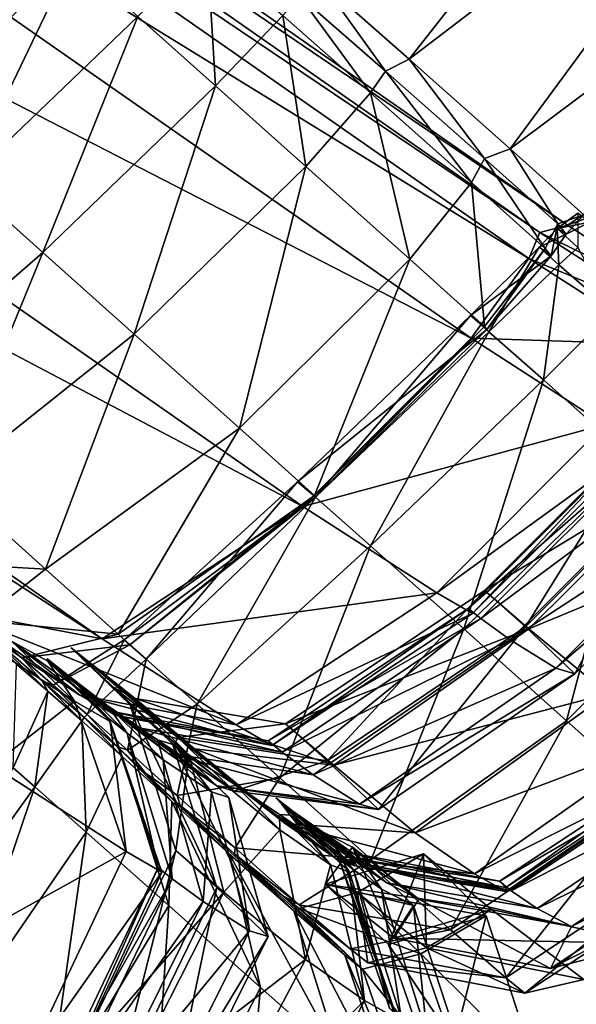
# Model space of a CAD drawing. Header units: millimetres. Extents: x 2387 to 13955, y -4964 to 364.
# Tile 935 of 1056: x 4555.31 to 4559.35, y 159.3 to 166.46. Entities that reach past the tile are written whole.
import ezdxf

# ---------------------------------------------------------------- set-up
doc = ezdxf.new("R2010")
doc.units = ezdxf.units.MM
doc.header["$MEASUREMENT"] = 0
doc.layers.add('Predefinito', color=7, linetype='Continuous', true_color=0x000000)

# ---------------------------------------------------------------- blocks, each defined once
blk = doc.blocks.new('Blocco 07')
at = {"layer": 'Predefinito'}
for points in [[(-300.1626, 170.9306, 304.6185), (-308.9433, 159.0743, 304.5374), (-308.9904, 159.0042, 320.2584)], [(-308.9904, 159.0042, 320.2584), (-300.1757, 170.8554, 320.3396), (-300.1626, 170.9306, 304.6185)], [(-308.9433, 159.0743, 304.5374), (-300.1626, 170.9306, 304.6185), (-300.0926, 170.8709, 301.1067)], [(-300.1757, 170.8554, 320.3396), (-308.9904, 159.0042, 320.2584), (-308.97, 158.8272, 359.3669)], [(-308.97, 158.8272, 359.3669), (-300.1193, 170.6884, 359.4481), (-300.1757, 170.8554, 320.3396)], [(-300.0926, 170.8709, 301.1067), (-308.8522, 159.0276, 301.0257), (-308.9433, 159.0743, 304.5374)], [(-308.8522, 159.0276, 301.0257), (-300.0926, 170.8709, 301.1067), (-299.899, 170.6588, 298.6248)], [(-300.1193, 170.6884, 359.4481), (-308.97, 158.8272, 359.3669), (-308.9195, 158.6139, 398.4755)], [(-308.9195, 158.6139, 398.4755), (-300.1025, 170.4899, 398.5567), (-300.1193, 170.6884, 359.4481)], [(-299.899, 170.6588, 298.6248), (-308.6141, 158.8564, 298.5442), (-308.8522, 159.0276, 301.0257)], [(-308.6141, 158.8564, 298.5442), (-299.899, 170.6588, 298.6248), (-299.5196, 170.2229, 296.8556)]]:
    blk.add_3dface(points, dxfattribs=at)
blk = doc.blocks.new('Blocco 08')
at = {"layer": 'Predefinito'}
for points in [[(-378.5599, -117.251, 440.5637), (-388.676, -110.1939, 485.8421), (-388.7572, -110.3821, 485.8592)], [(-378.3609, -117.1984, 440.565), (-388.4785, -110.1412, 485.8578), (-388.676, -110.1939, 485.8421)], [(-388.676, -110.1939, 485.8421), (-378.5599, -117.251, 440.5637), (-378.3609, -117.1984, 440.565)], [(-388.4785, -110.1412, 485.8578), (-378.3609, -117.1984, 440.565), (-375.5652, -115.3352, 440.5457)], [(-378.6395, -117.4399, 440.5676), (-388.7572, -110.3821, 485.8592), (-389.1786, -110.9598, 485.8851)], [(-388.7572, -110.3821, 485.8592), (-378.6395, -117.4399, 440.5676), (-378.5599, -117.251, 440.5637)], [(-379.0604, -118.0189, 440.5753), (-389.1786, -110.9598, 485.8851), (-390.3993, -112.1815, 485.8978)], [(-389.1786, -110.9598, 485.8851), (-379.0604, -118.0189, 440.5753), (-378.6395, -117.4399, 440.5676)], [(-380.2814, -119.2428, 440.5872), (-390.3993, -112.1815, 485.8978), (-391.8562, -113.1383, 485.8415)], [(-390.3993, -112.1815, 485.8978), (-380.2814, -119.2428, 440.5872), (-379.0604, -118.0189, 440.5753)], [(-392.9813, -112.9246, 485.6611), (-382.8664, -119.9876, 440.5569), (-381.7383, -120.2024, 440.5866)], [(-381.7383, -120.2024, 440.5866), (-391.8562, -113.1383, 485.8415), (-392.9813, -112.9246, 485.6611)], [(-391.8562, -113.1383, 485.8415), (-381.7383, -120.2024, 440.5866), (-380.2814, -119.2428, 440.5872)], [(-379.5099, -115.9925, 14.1021), (-380.1455, -115.4311, 13.7388), (-377.3919, -113.2949, 13.5953)], [(-377.3919, -113.2949, 13.5953), (-376.7393, -113.8793, 13.9777), (-379.5099, -115.9925, 14.1021)], [(-378.7769, -116.6433, 14.8995), (-379.5099, -115.9925, 14.1021), (-376.7393, -113.8793, 13.9777)], [(-376.7393, -113.8793, 13.9777), (-375.9863, -114.5556, 14.8187), (-378.7769, -116.6433, 14.8995)], [(-378.2403, -117.1242, 15.7452), (-378.7769, -116.6433, 14.8995), (-375.9863, -114.5556, 14.8187)], [(-382.3683, -114.8876, 13.6009), (-381.9555, -115.2581, 13.5893), (-383.2135, -116.4642, 13.5542)], [(-380.9167, -116.1865, 13.6207), (-381.4799, -115.6845, 13.5355), (-380.9775, -115.1885, 13.6603)], [(-380.9775, -115.1885, 13.6603), (-380.4276, -115.6763, 13.7407), (-380.9167, -116.1865, 13.6207)], [(-382.7394, -116.8878, 13.5002), (-383.2135, -116.4642, 13.5542), (-381.9555, -115.2581, 13.5893)], [(-381.9555, -115.2581, 13.5893), (-381.4799, -115.6845, 13.5355), (-382.7394, -116.8878, 13.5002)], [(-374.594, -115.8266, 435.5195), (-375.5652, -115.3352, 440.5457), (-378.3609, -117.1984, 440.565)], [(-379.6818, -116.0803, 14.1724), (-380.3033, -115.5345, 13.8217), (-380.1455, -115.4311, 13.7388)], [(-380.1455, -115.4311, 13.7388), (-379.5099, -115.9925, 14.1021), (-379.6818, -116.0803, 14.1724)], [(-379.7914, -116.2376, 14.1041), (-380.4276, -115.6763, 13.7407), (-380.3033, -115.5345, 13.8217)], [(-380.3033, -115.5345, 13.8217), (-379.6818, -116.0803, 14.1724), (-379.7914, -116.2376, 14.1041)], [(-382.1713, -117.3963, 13.5886), (-382.7394, -116.8878, 13.5002), (-381.4799, -115.6845, 13.5355)], [(-381.4799, -115.6845, 13.5355), (-380.9167, -116.1865, 13.6207), (-382.1713, -117.3963, 13.5886)], [(-380.2599, -116.7718, 14.0047), (-380.9167, -116.1865, 13.6207), (-380.4276, -115.6763, 13.7407)], [(-380.4276, -115.6763, 13.7407), (-379.7914, -116.2376, 14.1041), (-380.2599, -116.7718, 14.0047)], [(-378.3609, -117.1984, 440.565), (-377.3889, -117.825, 435.553), (-374.594, -115.8266, 435.5195)], [(-378.9626, -116.7142, 14.9395), (-379.6818, -116.0803, 14.1724), (-379.5099, -115.9925, 14.1021)], [(-379.5099, -115.9925, 14.1021), (-378.7769, -116.6433, 14.8995), (-378.9626, -116.7142, 14.9395)], [(-379.058, -116.8881, 14.9016), (-379.7914, -116.2376, 14.1041), (-379.6818, -116.0803, 14.1724)], [(-379.6818, -116.0803, 14.1724), (-378.9626, -116.7142, 14.9395), (-379.058, -116.8881, 14.9016)], [(-381.5069, -117.9901, 13.9799), (-382.1713, -117.3963, 13.5886), (-380.9167, -116.1865, 13.6207)], [(-380.9167, -116.1865, 13.6207), (-380.2599, -116.7718, 14.0047), (-381.5069, -117.9901, 13.9799)], [(-379.5043, -117.4467, 14.8469), (-380.2599, -116.7718, 14.0047), (-379.7914, -116.2376, 14.1041)], [(-379.7914, -116.2376, 14.1041), (-379.058, -116.8881, 14.9016), (-379.5043, -117.4467, 14.8469)], [(-378.4304, -117.1899, 15.7562), (-378.9626, -116.7142, 14.9395), (-378.7769, -116.6433, 14.8995)], [(-378.7769, -116.6433, 14.8995), (-378.2403, -117.1242, 15.7452), (-378.4304, -117.1899, 15.7562)], [(-380.7429, -118.6732, 14.8376), (-381.5069, -117.9901, 13.9799), (-380.2599, -116.7718, 14.0047)], [(-380.2599, -116.7718, 14.0047), (-379.5043, -117.4467, 14.8469), (-380.7429, -118.6732, 14.8376)], [(-378.5211, -117.3688, 15.7474), (-379.058, -116.8881, 14.9016), (-378.9626, -116.7142, 14.9395)], [(-378.9626, -116.7142, 14.9395), (-378.4304, -117.1899, 15.7562), (-378.5211, -117.3688, 15.7474)], [(-382.7394, -116.8878, 13.5002), (-382.1713, -117.3963, 13.5886), (-383.4612, -118.5219, 13.8967)], [(-378.9615, -117.935, 15.7374), (-379.5043, -117.4467, 14.8469), (-379.058, -116.8881, 14.9016)], [(-379.058, -116.8881, 14.9016), (-378.5211, -117.3688, 15.7474), (-378.9615, -117.935, 15.7374)], [(-378.2847, -117.3615, 16.3898), (-378.4358, -117.2234, 16.4632), (-378.2851, -117.1129, 16.4515)], [(-378.1973, -117.1772, 16.2572), (-378.2851, -117.1129, 16.4515), (-378.4358, -117.2234, 16.4632)], [(-378.3698, -117.2637, 16.2591), (-378.4304, -117.1899, 15.7562), (-378.2403, -117.1242, 15.7452)], [(-378.2403, -117.1242, 15.7452), (-378.1973, -117.1772, 16.2572), (-378.3698, -117.2637, 16.2591)], [(-377.3889, -117.825, 435.553), (-378.3609, -117.1984, 440.565), (-378.5599, -117.251, 440.5637)], [(-378.4784, -117.4218, 16.2599), (-378.5211, -117.3688, 15.7474), (-378.4304, -117.1899, 15.7562)], [(-378.4304, -117.1899, 15.7562), (-378.3698, -117.2637, 16.2591), (-378.4784, -117.4218, 16.2599)], [(-378.4358, -117.2234, 16.4632), (-378.3698, -117.2637, 16.2591), (-378.1973, -117.1772, 16.2572)], [(-377.5884, -117.8774, 435.5611), (-378.5599, -117.251, 440.5637), (-378.6395, -117.4399, 440.5676)], [(-378.4217, -117.4866, 16.3466), (-378.5662, -117.3575, 16.4542), (-378.4358, -117.2234, 16.4632)], [(-378.3698, -117.2637, 16.2591), (-378.4358, -117.2234, 16.4632), (-378.5662, -117.3575, 16.4542)], [(-378.5662, -117.3575, 16.4542), (-378.4784, -117.4218, 16.2599), (-378.3698, -117.2637, 16.2591)], [(-378.5599, -117.251, 440.5637), (-377.5884, -117.8774, 435.5611), (-377.3889, -117.825, 435.553)], [(-378.4358, -117.2234, 16.4632), (-378.2847, -117.3615, 16.3898), (-378.4217, -117.4866, 16.3466)], [(-382.8546, -119.0658, 14.2407), (-383.4612, -118.5219, 13.8967), (-382.1713, -117.3963, 13.5886)], [(-382.1713, -117.3963, 13.5886), (-381.5069, -117.9901, 13.9799), (-382.8546, -119.0658, 14.2407)], [(-378.9305, -117.9728, 16.2849), (-379.0649, -117.8558, 16.4419), (-378.5662, -117.3575, 16.4542)], [(-378.4784, -117.4218, 16.2599), (-378.5662, -117.3575, 16.4542), (-379.0649, -117.8558, 16.4419)], [(-379.0649, -117.8558, 16.4419), (-378.9446, -117.9573, 16.264), (-378.4784, -117.4218, 16.2599)], [(-378.9446, -117.9573, 16.264), (-378.9615, -117.935, 15.7374), (-378.5211, -117.3688, 15.7474)], [(-378.5211, -117.3688, 15.7474), (-378.4784, -117.4218, 16.2599), (-378.9446, -117.9573, 16.264)], [(-378.5662, -117.3575, 16.4542), (-378.4217, -117.4866, 16.3466), (-378.9305, -117.9728, 16.2849)], [(-378.0354, -117.8247, 16.4148), (-378.4217, -117.4866, 16.3466), (-378.2847, -117.3615, 16.3898)], [(-380.1974, -119.1626, 15.7419), (-380.7429, -118.6732, 14.8376), (-379.5043, -117.4467, 14.8469)], [(-379.5043, -117.4467, 14.8469), (-378.9615, -117.935, 15.7374), (-380.1974, -119.1626, 15.7419)], [(-377.6677, -118.0664, 435.5545), (-378.6395, -117.4399, 440.5676), (-379.0604, -118.0189, 440.5753)], [(-378.5347, -118.3219, 16.3126), (-378.9305, -117.9728, 16.2849), (-378.4217, -117.4866, 16.3466)], [(-378.6395, -117.4399, 440.5676), (-377.6677, -118.0664, 435.5545), (-377.5884, -117.8774, 435.5611)], [(-378.4217, -117.4866, 16.3466), (-378.0354, -117.8247, 16.4148), (-378.5347, -118.3219, 16.3126)], [(-377.868, -118.9158, 17.0421), (-378.5347, -118.3219, 16.3126), (-378.0354, -117.8247, 16.4148)], [(-380.1895, -119.1746, 16.2738), (-380.3195, -119.0622, 16.4471), (-379.0649, -117.8558, 16.4419)], [(-378.9446, -117.9573, 16.264), (-379.0649, -117.8558, 16.4419), (-380.3195, -119.0622, 16.4471)], [(-379.0649, -117.8558, 16.4419), (-378.9305, -117.9728, 16.2849), (-380.1895, -119.1746, 16.2738)], [(-382.1507, -119.6964, 14.9901), (-382.8546, -119.0658, 14.2407), (-381.5069, -117.9901, 13.9799)], [(-381.5069, -117.9901, 13.9799), (-380.7429, -118.6732, 14.8376), (-382.1507, -119.6964, 14.9901)], [(-380.3195, -119.0622, 16.4471), (-380.1895, -119.1746, 16.2738), (-378.9446, -117.9573, 16.264)], [(-380.1895, -119.1746, 16.2738), (-380.1974, -119.1626, 15.7419), (-378.9615, -117.935, 15.7374)], [(-378.9615, -117.935, 15.7374), (-378.9446, -117.9573, 16.264), (-380.1895, -119.1746, 16.2738)], [(-379.7901, -119.527, 16.2877), (-380.1895, -119.1746, 16.2738), (-378.9305, -117.9728, 16.2849)], [(-378.9305, -117.9728, 16.2849), (-378.5347, -118.3219, 16.3126), (-379.7901, -119.527, 16.2877)], [(-378.0879, -118.6462, 435.549), (-379.0604, -118.0189, 440.5753), (-380.2814, -119.2428, 440.5872)], [(-379.0604, -118.0189, 440.5753), (-378.0879, -118.6462, 435.549), (-377.6677, -118.0664, 435.5545)], [(-379.1136, -120.1304, 17.0196), (-379.7901, -119.527, 16.2877), (-378.5347, -118.3219, 16.3126)], [(-378.5347, -118.3219, 16.3126), (-377.868, -118.9158, 17.0421), (-379.1136, -120.1304, 17.0196)], [(-378.6658, -120.1158, 426.6893), (-378.9632, -119.8521, 426.5331), (-377.7402, -118.6302, 426.5185)], [(-377.4135, -118.912, 426.4505), (-377.7402, -118.6302, 426.5185), (-378.9632, -119.8521, 426.5331)], [(-377.7402, -118.6302, 426.5185), (-377.4423, -118.8943, 426.6879), (-378.6658, -120.1158, 426.6893)], [(-381.6222, -120.1699, 15.7897), (-382.1507, -119.6964, 14.9901), (-380.7429, -118.6732, 14.8376)], [(-380.7429, -118.6732, 14.8376), (-380.1974, -119.1626, 15.7419), (-381.6222, -120.1699, 15.7897)], [(-380.2814, -119.2428, 440.5872), (-379.3084, -119.8703, 435.5565), (-378.0879, -118.6462, 435.549)], [(-377.8274, -118.7953, 433.7276), (-378.0879, -118.6462, 435.549), (-379.3084, -119.8703, 435.5565)], [(-379.049, -120.0194, 433.7387), (-379.0809, -119.9834, 433.5418), (-377.8588, -118.7601, 433.5245)], [(-377.7671, -118.8344, 433.3492), (-377.8588, -118.7601, 433.5245), (-379.0809, -119.9834, 433.5418)], [(-377.8588, -118.7601, 433.5245), (-377.8274, -118.7953, 433.7276), (-379.049, -120.0194, 433.7387)], [(-379.3084, -119.8703, 435.5565), (-379.049, -120.0194, 433.7387), (-377.8274, -118.7953, 433.7276)], [(-379.0809, -119.9834, 433.5418), (-378.9891, -120.0564, 433.3746), (-377.7671, -118.8344, 433.3492)], [(-377.5532, -118.99, 432.4437), (-377.7671, -118.8344, 433.3492), (-378.9891, -120.0564, 433.3746)], [(-378.3667, -120.798, 18.7548), (-379.1136, -120.1304, 17.0196), (-377.868, -118.9158, 17.0421)], [(-378.9632, -119.8521, 426.5331), (-378.6395, -120.1306, 426.4807), (-377.4135, -118.912, 426.4505)], [(-378.3065, -120.4576, 427.6353), (-378.6658, -120.1158, 426.6893), (-377.4423, -118.8943, 426.6879)], [(-376.8396, -119.386, 425.6537), (-377.4135, -118.912, 426.4505), (-378.6395, -120.1306, 426.4807)], [(-377.868, -118.9158, 17.0421), (-377.132, -119.5717, 18.7651), (-378.3667, -120.798, 18.7548)], [(-377.4423, -118.8943, 426.6879), (-377.0815, -119.2381, 427.6402), (-378.3065, -120.4576, 427.6353)], [(-378.9891, -120.0564, 433.3746), (-378.7765, -120.2105, 432.4688), (-377.5532, -118.99, 432.4437)], [(-377.2215, -119.1972, 430.0496), (-377.5532, -118.99, 432.4437), (-378.7765, -120.2105, 432.4688)], [(-382.8546, -119.0658, 14.2407), (-382.1507, -119.6964, 14.9901), (-383.1059, -119.6411, 15.4184)], [(-381.4205, -120.3499, 16.4438), (-381.5806, -120.2115, 16.4981), (-380.3195, -119.0622, 16.4471)], [(-380.1895, -119.1746, 16.2738), (-380.3195, -119.0622, 16.4471), (-381.5806, -120.2115, 16.4981)], [(-380.3195, -119.0622, 16.4471), (-380.1895, -119.1746, 16.2738), (-381.4205, -120.3499, 16.4438)], [(-381.5396, -120.2463, 16.2858), (-381.6222, -120.1699, 15.7897), (-380.1974, -119.1626, 15.7419)], [(-381.5806, -120.2115, 16.4981), (-381.5396, -120.2463, 16.2858), (-380.1895, -119.1746, 16.2738)], [(-380.1974, -119.1626, 15.7419), (-380.1895, -119.1746, 16.2738), (-381.5396, -120.2463, 16.2858)], [(-381.0485, -120.6779, 16.556), (-381.4205, -120.3499, 16.4438), (-380.1895, -119.1746, 16.2738)], [(-380.1895, -119.1746, 16.2738), (-379.7901, -119.527, 16.2877), (-381.0485, -120.6779, 16.556)], [(-378.7765, -120.2105, 432.4688), (-378.4454, -120.4166, 430.0593), (-377.2215, -119.1972, 430.0496)], [(-377.0815, -119.2381, 427.6402), (-377.2215, -119.1972, 430.0496), (-378.4454, -120.4166, 430.0593)], [(-379.3084, -119.8703, 435.5565), (-380.2814, -119.2428, 440.5872), (-381.7383, -120.2024, 440.5866)], [(-378.4454, -120.4166, 430.0593), (-378.3065, -120.4576, 427.6353), (-377.0815, -119.2381, 427.6402)], [(-378.6395, -120.1306, 426.4807), (-378.0678, -120.6017, 425.6891), (-376.8396, -119.386, 425.6537)], [(-380.4499, -121.2127, 17.266), (-381.0485, -120.6779, 16.556), (-379.7901, -119.527, 16.2877)], [(-379.7901, -119.527, 16.2877), (-379.1136, -120.1304, 17.0196), (-380.4499, -121.2127, 17.266)], [(-381.9019, -120.6115, 435.6675), (-382.8664, -119.9876, 440.5569), (-383.3582, -119.5986, 440.5352)], [(-383.3582, -119.5986, 440.5352), (-382.3982, -120.2207, 435.7162), (-381.9019, -120.6115, 435.6675)], [(-377.7566, -121.3393, 21.7753), (-378.3667, -120.798, 18.7548), (-377.132, -119.5717, 18.7651)], [(-382.6279, -120.0708, 15.9036), (-383.1059, -119.6411, 15.4184), (-382.1507, -119.6964, 14.9901)], [(-382.1507, -119.6964, 14.9901), (-381.6222, -120.1699, 15.7897), (-382.6279, -120.0708, 15.9036)], [(-380.1062, -121.0892, 426.7692), (-380.4067, -120.8209, 426.506), (-378.9632, -119.8521, 426.5331)], [(-378.6395, -120.1306, 426.4807), (-378.9632, -119.8521, 426.5331), (-380.4067, -120.8209, 426.506)], [(-378.9632, -119.8521, 426.5331), (-378.6658, -120.1158, 426.6893), (-380.1062, -121.0892, 426.7692)], [(-381.7383, -120.2024, 440.5866), (-380.7665, -120.8285, 435.5915), (-379.3084, -119.8703, 435.5565)], [(-379.049, -120.0194, 433.7387), (-379.3084, -119.8703, 435.5565), (-380.7665, -120.8285, 435.5915)], [(-382.8664, -119.9876, 440.5569), (-381.9019, -120.6115, 435.6675), (-380.7665, -120.8285, 435.5915)], [(-380.7665, -120.8285, 435.5915), (-381.7383, -120.2024, 440.5866), (-382.8664, -119.9876, 440.5569)], [(-380.5073, -120.9773, 433.7493), (-380.534, -120.944, 433.4998), (-379.0809, -119.9834, 433.5418)], [(-378.9891, -120.0564, 433.3746), (-379.0809, -119.9834, 433.5418), (-380.534, -120.944, 433.4998)], [(-379.0809, -119.9834, 433.5418), (-379.049, -120.0194, 433.7387), (-380.5073, -120.9773, 433.7493)], [(-381.9402, -120.6565, 435.6684), (-382.9047, -120.0326, 440.5578), (-382.5383, -121.123, 440.5931)], [(-382.9047, -120.0326, 440.5578), (-381.9402, -120.6565, 435.6684), (-382.3982, -120.2207, 435.7162)], [(-380.7665, -120.8285, 435.5915), (-380.5073, -120.9773, 433.7493), (-379.049, -120.0194, 433.7387)], [(-380.534, -120.944, 433.4998), (-380.4314, -121.0262, 433.2798), (-378.9891, -120.0564, 433.3746)], [(-378.7765, -120.2105, 432.4688), (-378.9891, -120.0564, 433.3746), (-380.4314, -121.0262, 433.2798)], [(-382.3231, -120.3404, 16.2928), (-382.6279, -120.0708, 15.9036), (-381.6222, -120.1699, 15.7897)], [(-382.6279, -120.0708, 15.9036), (-382.3231, -120.3404, 16.2928), (-382.5831, -120.1548, 16.2955)], [(-379.7847, -121.8072, 18.9239), (-380.4499, -121.2127, 17.266), (-379.1136, -120.1304, 17.0196)], [(-380.4067, -120.8209, 426.506), (-380.0575, -121.1219, 426.3525), (-378.6395, -120.1306, 426.4807)], [(-379.7336, -121.4435, 427.7557), (-380.1062, -121.0892, 426.7692), (-378.6658, -120.1158, 426.6893)], [(-378.0678, -120.6017, 425.6891), (-378.6395, -120.1306, 426.4807), (-380.0575, -121.1219, 426.3525)], [(-379.1136, -120.1304, 17.0196), (-378.3667, -120.798, 18.7548), (-379.7847, -121.8072, 18.9239)], [(-378.6658, -120.1158, 426.6893), (-378.3065, -120.4576, 427.6353), (-379.7336, -121.4435, 427.7557)], [(-382.1346, -120.5835, 16.6215), (-382.3627, -120.3864, 16.2938), (-382.5831, -120.1548, 16.2955)], [(-382.5831, -120.1548, 16.2955), (-382.1763, -120.5082, 16.702), (-382.1346, -120.5835, 16.6215)], [(-382.1763, -120.5082, 16.702), (-382.5831, -120.1548, 16.2955), (-382.3231, -120.3404, 16.2928)], [(-381.6222, -120.1699, 15.7897), (-381.5396, -120.2463, 16.2858), (-382.3231, -120.3404, 16.2928)], [(-381.8474, -120.7529, 16.9238), (-382.095, -120.5387, 16.6215), (-381.5806, -120.2115, 16.4981)], [(-381.5396, -120.2463, 16.2858), (-381.5806, -120.2115, 16.4981), (-382.095, -120.5387, 16.6215)], [(-381.5806, -120.2115, 16.4981), (-381.4205, -120.3499, 16.4438), (-381.8474, -120.7529, 16.9238)], [(-380.4314, -121.0262, 433.2798), (-380.2073, -121.1902, 432.3769), (-378.7765, -120.2105, 432.4688)], [(-378.4454, -120.4166, 430.0593), (-378.7765, -120.2105, 432.4688), (-380.2073, -121.1902, 432.3769)], [(-382.1348, -120.3661, 433.7524), (-382.3982, -120.2207, 435.7162), (-381.9402, -120.6565, 435.6684)], [(-381.6407, -120.759, 433.7527), (-381.9019, -120.6115, 435.6675), (-382.3982, -120.2207, 435.7162)], [(-382.3982, -120.2207, 435.7162), (-382.1348, -120.3661, 433.7524), (-381.6407, -120.759, 433.7527)], [(-382.095, -120.5387, 16.6215), (-382.3231, -120.3404, 16.2928), (-381.5396, -120.2463, 16.2858)], [(-381.228, -120.9637, 426.98), (-381.5371, -120.6824, 426.3976), (-381.965, -120.2682, 426.322)], [(-381.965, -120.2682, 426.322), (-381.6512, -120.5595, 427.1187), (-381.228, -120.9637, 426.98)], [(-381.4819, -120.6765, 425.6594), (-381.965, -120.2682, 426.322), (-381.5371, -120.6824, 426.3976)], [(-381.6512, -120.5595, 427.1187), (-381.965, -120.2682, 426.322), (-381.4988, -120.6372, 426.3968)], [(-381.0686, -121.0027, 425.938), (-381.4988, -120.6372, 426.3968), (-381.965, -120.2682, 426.322)], [(-381.965, -120.2682, 426.322), (-381.4819, -120.6765, 425.6594), (-381.0686, -121.0027, 425.938)], [(-382.3231, -120.3404, 16.2928), (-382.095, -120.5387, 16.6215), (-382.1763, -120.5082, 16.702)], [(-381.6804, -120.8038, 433.7527), (-381.693, -120.7787, 433.3419), (-382.1398, -120.3476, 433.2346)], [(-382.1398, -120.3476, 433.2346), (-382.1348, -120.3661, 433.7524), (-381.6804, -120.8038, 433.7527)], [(-381.98, -120.4741, 432.7545), (-382.1398, -120.3476, 433.2346), (-381.693, -120.7787, 433.3419)], [(-382.1348, -120.3661, 433.7524), (-382.1398, -120.3476, 433.2346), (-381.6533, -120.7338, 433.3419)], [(-381.5175, -120.8434, 432.9665), (-381.6533, -120.7338, 433.3419), (-382.1398, -120.3476, 433.2346)], [(-382.1398, -120.3476, 433.2346), (-381.98, -120.4741, 432.7545), (-381.5175, -120.8434, 432.9665)], [(-381.5549, -121.0114, 17.3315), (-381.8474, -120.7529, 16.9238), (-381.4205, -120.3499, 16.4438)], [(-381.4205, -120.3499, 16.4438), (-381.0485, -120.6779, 16.556), (-381.5549, -121.0114, 17.3315)], [(-382.3627, -120.3864, 16.2938), (-382.1346, -120.5835, 16.6215), (-382.387, -121.1391, 16.5044)], [(-381.9402, -120.6565, 435.6684), (-381.6804, -120.8038, 433.7527), (-382.1348, -120.3661, 433.7524)], [(-381.6533, -120.7338, 433.3419), (-381.6407, -120.759, 433.7527), (-382.1348, -120.3661, 433.7524)], [(-380.2073, -121.1902, 432.3769), (-379.871, -121.403, 430.0804), (-378.4454, -120.4166, 430.0593)], [(-378.3065, -120.4576, 427.6353), (-378.4454, -120.4166, 430.0593), (-379.871, -121.403, 430.0804)], [(-381.6983, -120.6893, 431.8707), (-381.98, -120.4741, 432.7545), (-381.5571, -120.8882, 432.9665)], [(-381.693, -120.7787, 433.3419), (-381.5571, -120.8882, 432.9665), (-381.98, -120.4741, 432.7545)], [(-381.2575, -121.0371, 432.0744), (-381.5175, -120.8434, 432.9665), (-381.98, -120.4741, 432.7545)], [(-381.98, -120.4741, 432.7545), (-381.6983, -120.6893, 431.8707), (-381.2575, -121.0371, 432.0744)], [(-379.871, -121.403, 430.0804), (-379.7336, -121.4435, 427.7557), (-378.3065, -120.4576, 427.6353)], [(-381.887, -120.7989, 16.9249), (-382.1346, -120.5835, 16.6215), (-382.1763, -120.5082, 16.702)], [(-382.1763, -120.5082, 16.702), (-381.8696, -120.774, 17.2426), (-381.887, -120.7989, 16.9249)], [(-381.8696, -120.774, 17.2426), (-382.1763, -120.5082, 16.702), (-382.095, -120.5387, 16.6215)], [(-382.095, -120.5387, 16.6215), (-381.8474, -120.7529, 16.9238), (-381.8696, -120.774, 17.2426)], [(-380.8184, -121.3546, 428.0872), (-381.228, -120.9637, 426.98), (-381.6512, -120.5595, 427.1187)], [(-381.6512, -120.5595, 427.1187), (-381.2155, -120.9734, 428.305), (-380.8184, -121.3546, 428.0872)], [(-381.2155, -120.9734, 428.305), (-381.6512, -120.5595, 427.1187), (-381.1896, -120.9188, 426.9803)], [(-381.4988, -120.6372, 426.3968), (-381.1896, -120.9188, 426.9803), (-381.6512, -120.5595, 427.1187)], [(-382.2275, -121.2774, 16.4503), (-382.387, -121.1391, 16.5044), (-382.1346, -120.5835, 16.6215)], [(-382.1346, -120.5835, 16.6215), (-381.887, -120.7989, 16.9249), (-382.2275, -121.2774, 16.4503)], [(-381.9019, -120.6115, 435.6675), (-381.6407, -120.759, 433.7527), (-380.5073, -120.9773, 433.7493)], [(-380.5073, -120.9773, 433.7493), (-380.7665, -120.8285, 435.5915), (-381.9019, -120.6115, 435.6675)], [(-381.1896, -120.9188, 426.9803), (-381.4988, -120.6372, 426.3968), (-380.4067, -120.8209, 426.506)], [(-381.4988, -120.6372, 426.3968), (-381.0686, -121.0027, 425.938), (-380.0575, -121.1219, 426.3525)], [(-380.0575, -121.1219, 426.3525), (-380.4067, -120.8209, 426.506), (-381.4988, -120.6372, 426.3968)], [(-380.0575, -121.1219, 426.3525), (-379.465, -121.6114, 425.5275), (-378.0678, -120.6017, 425.6891)], [(-377.6205, -120.9158, 423.3179), (-378.0678, -120.6017, 425.6891), (-379.465, -121.6114, 425.5275)], [(-382.5383, -121.123, 440.5931), (-381.5662, -121.7491, 435.5982), (-381.9402, -120.6565, 435.6684)], [(-381.6804, -120.8038, 433.7527), (-381.9402, -120.6565, 435.6684), (-381.5662, -121.7491, 435.5982)], [(-381.3378, -120.9365, 430.138), (-381.6983, -120.6893, 431.8707), (-381.2971, -121.0821, 432.0755)], [(-381.5571, -120.8882, 432.9665), (-381.2971, -121.0821, 432.0755), (-381.6983, -120.6893, 431.8707)], [(-380.9058, -121.2705, 430.1168), (-381.2575, -121.0371, 432.0744), (-381.6983, -120.6893, 431.8707)], [(-381.6983, -120.6893, 431.8707), (-381.3378, -120.9365, 430.138), (-380.9058, -121.2705, 430.1168)], [(-381.1936, -121.3407, 17.9756), (-381.5549, -121.0114, 17.3315), (-381.0485, -120.6779, 16.556)], [(-381.5371, -120.6824, 426.3976), (-381.107, -121.0476, 425.9378), (-381.4819, -120.6765, 425.6594)], [(-381.5371, -120.6824, 426.3976), (-381.228, -120.9637, 426.98), (-380.9058, -122.0099, 426.7761)], [(-380.9058, -122.0099, 426.7761), (-381.2049, -121.7417, 426.5125), (-381.5371, -120.6824, 426.3976)], [(-381.107, -121.0476, 425.9378), (-381.5371, -120.6824, 426.3976), (-381.2049, -121.7417, 426.5125)], [(-380.7825, -121.2558, 424.6631), (-381.4819, -120.6765, 425.6594), (-381.107, -121.0476, 425.9378)], [(-380.4106, -121.5453, 425.0099), (-381.0686, -121.0027, 425.938), (-381.4819, -120.6765, 425.6594)], [(-381.4819, -120.6765, 425.6594), (-380.7825, -121.2558, 424.6631), (-380.4106, -121.5453, 425.0099)], [(-381.0485, -120.6779, 16.556), (-380.4499, -121.2127, 17.266), (-381.1936, -121.3407, 17.9756)], [(-381.5946, -121.0573, 17.3326), (-381.887, -120.7989, 16.9249), (-381.8696, -120.774, 17.2426)], [(-381.6312, -120.9849, 17.8469), (-381.8696, -120.774, 17.2426), (-381.8474, -120.7529, 16.9238)], [(-381.8696, -120.774, 17.2426), (-381.6312, -120.9849, 17.8469), (-381.5946, -121.0573, 17.3326)], [(-381.8474, -120.7529, 16.9238), (-381.5549, -121.0114, 17.3315), (-381.6312, -120.9849, 17.8469)], [(-381.693, -120.7787, 433.3419), (-381.6804, -120.8038, 433.7527), (-381.3056, -121.8982, 433.7569)], [(-381.3056, -121.8982, 433.7569), (-381.3337, -121.8647, 433.5067), (-381.693, -120.7787, 433.3419)], [(-381.5571, -120.8882, 432.9665), (-381.693, -120.7787, 433.3419), (-381.3337, -121.8647, 433.5067)], [(-381.6407, -120.759, 433.7527), (-381.6533, -120.7338, 433.3419), (-380.534, -120.944, 433.4998)], [(-381.6533, -120.7338, 433.3419), (-381.5175, -120.8434, 432.9665), (-380.4314, -121.0262, 433.2798)], [(-380.4314, -121.0262, 433.2798), (-380.534, -120.944, 433.4998), (-381.6533, -120.7338, 433.3419)], [(-380.534, -120.944, 433.4998), (-380.5073, -120.9773, 433.7493), (-381.6407, -120.759, 433.7527)], [(-381.8548, -121.6064, 16.5634), (-382.2275, -121.2774, 16.4503), (-381.887, -120.7989, 16.9249)], [(-381.887, -120.7989, 16.9249), (-381.5946, -121.0573, 17.3326), (-381.8548, -121.6064, 16.5634)], [(-381.5662, -121.7491, 435.5982), (-381.3056, -121.8982, 433.7569), (-381.6804, -120.8038, 433.7527)], [(-381.5175, -120.8434, 432.9665), (-381.2575, -121.0371, 432.0744), (-380.2073, -121.1902, 432.3769)], [(-380.2073, -121.1902, 432.3769), (-380.4314, -121.0262, 433.2798), (-381.5175, -120.8434, 432.9665)], [(-380.4067, -120.8209, 426.506), (-380.1062, -121.0892, 426.7692), (-381.1896, -120.9188, 426.9803)], [(-379.2097, -122.3165, 21.8804), (-379.7847, -121.8072, 18.9239), (-378.3667, -120.798, 18.7548)], [(-378.3667, -120.798, 18.7548), (-377.7566, -121.3393, 21.7753), (-379.2097, -122.3165, 21.8804)], [(-381.3337, -121.8647, 433.5067), (-381.2311, -121.9468, 433.2867), (-381.5571, -120.8882, 432.9665)], [(-381.2971, -121.0821, 432.0755), (-381.5571, -120.8882, 432.9665), (-381.2311, -121.9468, 433.2867)], [(-381.1896, -120.9188, 426.9803), (-380.7801, -121.3097, 428.0873), (-381.2155, -120.9734, 428.305)], [(-380.7801, -121.3097, 428.0873), (-381.1896, -120.9188, 426.9803), (-380.1062, -121.0892, 426.7692)], [(-379.465, -121.6114, 425.5275), (-379.0357, -121.9097, 423.2519), (-377.6205, -120.9158, 423.3179)], [(-377.3625, -121.0676, 420.8979), (-377.6205, -120.9158, 423.3179), (-379.0357, -121.9097, 423.2519)], [(-381.2332, -121.3855, 17.9756), (-381.5946, -121.0573, 17.3326), (-381.6312, -120.9849, 17.8469)], [(-381.6312, -120.9849, 17.8469), (-381.4273, -121.1766, 18.4457), (-381.2332, -121.3855, 17.9756)], [(-381.4273, -121.1766, 18.4457), (-381.6312, -120.9849, 17.8469), (-381.5549, -121.0114, 17.3315)], [(-381.2155, -120.9734, 428.305), (-381.3378, -120.9365, 430.138), (-380.9455, -121.3154, 430.1168)], [(-381.2971, -121.0821, 432.0755), (-380.9455, -121.3154, 430.1168), (-381.3378, -120.9365, 430.138)], [(-380.7801, -121.3097, 428.0873), (-380.9058, -121.2705, 430.1168), (-381.3378, -120.9365, 430.138)], [(-381.3378, -120.9365, 430.138), (-381.2155, -120.9734, 428.305), (-380.7801, -121.3097, 428.0873)], [(-381.228, -120.9637, 426.98), (-380.8184, -121.3546, 428.0872), (-380.5331, -122.3642, 427.7628)], [(-380.5331, -122.3642, 427.7628), (-380.9058, -122.0099, 426.7761), (-381.228, -120.9637, 426.98)], [(-380.9455, -121.3154, 430.1168), (-380.8184, -121.3546, 428.0872), (-381.2155, -120.9734, 428.305)], [(-381.2563, -122.1398, 17.2729), (-381.8548, -121.6064, 16.5634), (-381.5946, -121.0573, 17.3326)], [(-381.5946, -121.0573, 17.3326), (-381.2332, -121.3855, 17.9756), (-381.2563, -122.1398, 17.2729)], [(-381.5549, -121.0114, 17.3315), (-381.1936, -121.3407, 17.9756), (-381.4273, -121.1766, 18.4457)], [(-381.2575, -121.0371, 432.0744), (-380.9058, -121.2705, 430.1168), (-379.871, -121.403, 430.0804)], [(-379.871, -121.403, 430.0804), (-380.2073, -121.1902, 432.3769), (-381.2575, -121.0371, 432.0744)], [(-381.2049, -121.7417, 426.5125), (-380.8556, -122.0427, 426.3592), (-381.107, -121.0476, 425.9378)], [(-380.4502, -121.5904, 425.0109), (-381.107, -121.0476, 425.9378), (-380.8556, -122.0427, 426.3592)], [(-381.107, -121.0476, 425.9378), (-380.4502, -121.5904, 425.0109), (-380.7825, -121.2558, 424.6631)], [(-381.0686, -121.0027, 425.938), (-380.4106, -121.5453, 425.0099), (-379.465, -121.6114, 425.5275)], [(-379.465, -121.6114, 425.5275), (-380.0575, -121.1219, 426.3525), (-381.0686, -121.0027, 425.938)], [(-379.0357, -121.9097, 423.2519), (-378.8086, -122.0377, 420.9384), (-377.3625, -121.0676, 420.8979)], [(-377.3203, -121.0687, 419.59), (-377.3974, -121.0051, 419.7678), (-378.8541, -121.9641, 419.7538)], [(-378.8075, -122.0104, 419.9991), (-378.8541, -121.9641, 419.7538), (-377.3974, -121.0051, 419.7678)], [(-378.8541, -121.9641, 419.7538), (-378.769, -122.0332, 419.5233), (-377.3203, -121.0687, 419.59)], [(-377.3507, -121.0515, 419.9593), (-377.3625, -121.0676, 420.8979), (-378.8086, -122.0377, 420.9384)], [(-378.8086, -122.0377, 420.9384), (-378.8075, -122.0104, 419.9991), (-377.3507, -121.0515, 419.9593)], [(-377.3974, -121.0051, 419.7678), (-377.3507, -121.0515, 419.9593), (-378.8075, -122.0104, 419.9991)], [(-377.1371, -121.1919, 417.7637), (-377.3203, -121.0687, 419.59), (-378.769, -122.0332, 419.5233)], [(-381.5662, -121.7491, 435.5982), (-382.5383, -121.123, 440.5931), (-383.2844, -122.7012, 440.6126)], [(-382.387, -121.1391, 16.5044), (-382.2275, -121.2774, 16.4503), (-383.2199, -122.6605, 16.3002)], [(-380.9455, -121.3154, 430.1168), (-381.2971, -121.0821, 432.0755), (-381.0068, -122.1111, 432.3848)], [(-381.2311, -121.9468, 433.2867), (-381.0068, -122.1111, 432.3848), (-381.2971, -121.0821, 432.0755)], [(-380.1062, -121.0892, 426.7692), (-379.7336, -121.4435, 427.7557), (-380.7801, -121.3097, 428.0873)], [(-380.8142, -121.7661, 19.4039), (-381.2332, -121.3855, 17.9756), (-381.4273, -121.1766, 18.4457)], [(-381.4273, -121.1766, 18.4457), (-381.1723, -121.414, 19.7196), (-380.8142, -121.7661, 19.4039)], [(-381.1723, -121.414, 19.7196), (-381.4273, -121.1766, 18.4457), (-381.1936, -121.3407, 17.9756)], [(-380.7746, -121.7203, 19.4028), (-381.1936, -121.3407, 17.9756), (-380.4499, -121.2127, 17.266)], [(-380.4499, -121.2127, 17.266), (-379.7847, -121.8072, 18.9239), (-380.7746, -121.7203, 19.4028)], [(-378.769, -122.0332, 419.5233), (-378.5806, -122.1611, 417.6735), (-377.1371, -121.1919, 417.7637)], [(-376.8802, -121.3291, 412.6241), (-377.1371, -121.1919, 417.7637), (-378.5806, -122.1611, 417.6735)], [(-382.8198, -123.0123, 16.3147), (-383.2199, -122.6605, 16.3002), (-382.2275, -121.2774, 16.4503)], [(-382.2275, -121.2774, 16.4503), (-381.8548, -121.6064, 16.5634), (-382.8198, -123.0123, 16.3147)], [(-380.9058, -121.2705, 430.1168), (-380.7801, -121.3097, 428.0873), (-379.7336, -121.4435, 427.7557)], [(-379.7336, -121.4435, 427.7557), (-379.871, -121.403, 430.0804), (-380.9058, -121.2705, 430.1168)], [(-380.452, -121.4791, 422.8655), (-380.7825, -121.2558, 424.6631), (-380.4502, -121.5904, 425.0109)], [(-380.0414, -121.7995, 423.0215), (-380.4106, -121.5453, 425.0099), (-380.7825, -121.2558, 424.6631)], [(-380.7825, -121.2558, 424.6631), (-380.452, -121.4791, 422.8655), (-380.0414, -121.7995, 423.0215)], [(-381.1936, -121.3407, 17.9756), (-380.7746, -121.7203, 19.4028), (-381.1723, -121.414, 19.7196)], [(-381.0068, -122.1111, 432.3848), (-380.6705, -122.3239, 430.0886), (-380.9455, -121.3154, 430.1168)], [(-380.8184, -121.3546, 428.0872), (-380.9455, -121.3154, 430.1168), (-380.6705, -122.3239, 430.0886)], [(-380.6705, -122.3239, 430.0886), (-380.5331, -122.3642, 427.7628), (-380.8184, -121.3546, 428.0872)], [(-378.808, -122.6652, 25.4013), (-379.2097, -122.3165, 21.8804), (-377.7566, -121.3393, 21.7753)], [(-377.7566, -121.3393, 21.7753), (-377.3457, -121.6979, 25.3444), (-378.808, -122.6652, 25.4013)], [(-378.5806, -122.1611, 417.6735), (-378.3308, -122.2937, 412.5684), (-376.8802, -121.3291, 412.6241)], [(-377.0273, -121.643, 360.8008), (-376.8802, -121.3291, 412.6241), (-378.3308, -122.2937, 412.5684)], [(-380.5905, -122.7349, 18.9321), (-381.2563, -122.1398, 17.2729), (-381.2332, -121.3855, 17.9756)], [(-381.2332, -121.3855, 17.9756), (-380.8142, -121.7661, 19.4039), (-380.5905, -122.7349, 18.9321)], [(-380.3475, -122.1799, 22.1652), (-380.8142, -121.7661, 19.4039), (-381.1723, -121.414, 19.7196)], [(-381.1723, -121.414, 19.7196), (-380.7788, -121.7648, 22.3512), (-380.3475, -122.1799, 22.1652)], [(-380.7788, -121.7648, 22.3512), (-381.1723, -121.414, 19.7196), (-380.7746, -121.7203, 19.4028)], [(-380.3545, -121.4559, 419.1348), (-380.4783, -121.357, 419.6313), (-380.0236, -121.7927, 419.6819)], [(-379.9793, -121.8401, 420.0886), (-380.0236, -121.7927, 419.6819), (-380.4783, -121.357, 419.6313)], [(-380.4783, -121.357, 419.6313), (-380.4339, -121.4045, 420.1443), (-379.9793, -121.8401, 420.0886)], [(-379.8767, -121.8352, 419.2925), (-379.9854, -121.7479, 419.6821), (-380.4783, -121.357, 419.6313)], [(-380.4783, -121.357, 419.6313), (-380.3545, -121.4559, 419.1348), (-379.8767, -121.8352, 419.2925)], [(-380.4339, -121.4045, 420.1443), (-380.4783, -121.357, 419.6313), (-379.9854, -121.7479, 419.6821)], [(-379.9426, -121.8978, 421.0285), (-379.9793, -121.8401, 420.0886), (-380.4339, -121.4045, 420.1443)], [(-380.4339, -121.4045, 420.1443), (-380.3744, -121.4839, 421.0855), (-379.9426, -121.8978, 421.0285)], [(-380.3744, -121.4839, 421.0855), (-380.4339, -121.4045, 420.1443), (-379.9397, -121.795, 420.0875)], [(-379.9854, -121.7479, 419.6821), (-379.9397, -121.795, 420.0875), (-380.4339, -121.4045, 420.1443)], [(-380.3744, -121.4839, 421.0855), (-380.452, -121.4791, 422.8655), (-380.081, -121.8444, 423.0215)], [(-380.4502, -121.5904, 425.0109), (-380.081, -121.8444, 423.0215), (-380.452, -121.4791, 422.8655)], [(-379.9044, -121.8529, 421.0286), (-380.0414, -121.7995, 423.0215), (-380.452, -121.4791, 422.8655)], [(-380.452, -121.4791, 422.8655), (-380.3744, -121.4839, 421.0855), (-379.9044, -121.8529, 421.0286)], [(-380.081, -121.8444, 423.0215), (-379.9426, -121.8978, 421.0285), (-380.3744, -121.4839, 421.0855)], [(-379.9397, -121.795, 420.0875), (-379.9044, -121.8529, 421.0286), (-380.3744, -121.4839, 421.0855)], [(-380.1398, -121.606, 417.1663), (-380.3545, -121.4559, 419.1348), (-379.9149, -121.88, 419.2924)], [(-380.0236, -121.7927, 419.6819), (-379.9149, -121.88, 419.2924), (-380.3545, -121.4559, 419.1348)], [(-379.6721, -121.9761, 417.3712), (-379.8767, -121.8352, 419.2925), (-380.3545, -121.4559, 419.1348)], [(-380.3545, -121.4559, 419.1348), (-380.1398, -121.606, 417.1663), (-379.6721, -121.9761, 417.3712)], [(-376.2914, -121.483, 218.9169), (-377.0273, -121.643, 360.8008), (-378.4825, -122.5983, 360.7935)], [(-378.4825, -122.5983, 360.7935), (-377.7712, -122.4154, 218.9282), (-376.2914, -121.483, 218.9169)], [(-380.4106, -121.5453, 425.0099), (-380.0414, -121.7995, 423.0215), (-379.0357, -121.9097, 423.2519)], [(-379.0357, -121.9097, 423.2519), (-379.465, -121.6114, 425.5275), (-380.4106, -121.5453, 425.0099)], [(-382.1418, -123.6145, 17.0477), (-382.8198, -123.0123, 16.3147), (-381.8548, -121.6064, 16.5634)], [(-381.8548, -121.6064, 16.5634), (-381.2563, -122.1398, 17.2729), (-382.1418, -123.6145, 17.0477)], [(-380.8556, -122.0427, 426.3592), (-380.263, -122.5322, 425.5345), (-380.4502, -121.5904, 425.0109)], [(-380.081, -121.8444, 423.0215), (-380.4502, -121.5904, 425.0109), (-380.263, -122.5322, 425.5345)], [(-379.9201, -121.7156, 412.2352), (-380.1398, -121.606, 417.1663), (-379.7117, -122.0209, 417.3712)], [(-379.9149, -121.88, 419.2924), (-379.7117, -122.0209, 417.3712), (-380.1398, -121.606, 417.1663)], [(-379.4406, -122.095, 412.3702), (-379.6721, -121.9761, 417.3712), (-380.1398, -121.606, 417.1663)], [(-380.1398, -121.606, 417.1663), (-379.9201, -121.7156, 412.2352), (-379.4406, -122.095, 412.3702)], [(-378.6686, -122.7769, 28.7526), (-378.808, -122.6652, 25.4013), (-377.3457, -121.6979, 25.3444)], [(-377.3457, -121.6979, 25.3444), (-377.2034, -121.8139, 28.7222), (-378.6686, -122.7769, 28.7526)], [(-378.3308, -122.2937, 412.5684), (-378.4825, -122.5983, 360.7935), (-377.0273, -121.643, 360.8008)], [(-383.2844, -122.7012, 440.6126), (-382.3104, -123.3286, 435.5831), (-381.5662, -121.7491, 435.5982)], [(-381.3056, -121.8982, 433.7569), (-381.5662, -121.7491, 435.5982), (-382.3104, -123.3286, 435.5831)], [(-381.6668, -123.5741, 426.716), (-381.9631, -123.3103, 426.5591), (-381.2049, -121.7417, 426.5125)], [(-380.8556, -122.0427, 426.3592), (-381.2049, -121.7417, 426.5125), (-381.9631, -123.3103, 426.5591)], [(-381.2049, -121.7417, 426.5125), (-380.9058, -122.0099, 426.7761), (-381.6668, -123.5741, 426.716)], [(-380.8142, -121.7661, 19.4039), (-380.3475, -122.1799, 22.1652), (-380.0138, -123.2435, 21.8887)], [(-380.0138, -123.2435, 21.8887), (-380.5905, -122.7349, 18.9321), (-380.8142, -121.7661, 19.4039)], [(-380.7746, -121.7203, 19.4028), (-380.3087, -122.1351, 22.1653), (-380.7788, -121.7648, 22.3512)], [(-379.9773, -122.5008, 25.5411), (-380.3475, -122.1799, 22.1652), (-380.7788, -121.7648, 22.3512)], [(-380.7788, -121.7648, 22.3512), (-380.4293, -122.0684, 25.6314), (-379.9773, -122.5008, 25.5411)], [(-380.4293, -122.0684, 25.6314), (-380.7788, -121.7648, 22.3512), (-380.3087, -122.1351, 22.1653)], [(-380.3087, -122.1351, 22.1653), (-380.7746, -121.7203, 19.4028), (-379.7847, -121.8072, 18.9239)], [(-380.1201, -121.9842, 360.7011), (-379.9201, -121.7156, 412.2352), (-379.4788, -122.1398, 412.3702)], [(-379.9201, -121.7156, 412.2352), (-380.1201, -121.9842, 360.7011), (-379.6217, -122.3779, 360.7394)], [(-380.1201, -121.9842, 360.7011), (-379.4067, -121.7645, 218.9293), (-378.9115, -122.1701, 218.9306)], [(-379.4067, -121.7645, 218.9293), (-380.1201, -121.9842, 360.7011), (-379.6596, -122.4228, 360.7403)], [(-379.9854, -121.7479, 419.6821), (-379.8767, -121.8352, 419.2925), (-378.769, -122.0332, 419.5233)], [(-378.769, -122.0332, 419.5233), (-378.8541, -121.9641, 419.7538), (-379.9854, -121.7479, 419.6821)], [(-379.9397, -121.795, 420.0875), (-379.9854, -121.7479, 419.6821), (-378.8541, -121.9641, 419.7538)], [(-379.7117, -122.0209, 417.3712), (-379.4788, -122.1398, 412.3702), (-379.9201, -121.7156, 412.2352)], [(-379.6217, -122.3779, 360.7394), (-379.4406, -122.095, 412.3702), (-379.9201, -121.7156, 412.2352)], [(-379.4067, -121.7645, 218.9293), (-379.8857, -122.0469, 77.9636), (-379.3842, -122.4465, 77.9517)], [(-379.8857, -122.0469, 77.9636), (-379.4067, -121.7645, 218.9293), (-378.9511, -122.2148, 218.9305)], [(-379.6596, -122.4228, 360.7403), (-378.9511, -122.2148, 218.9305), (-379.4067, -121.7645, 218.9293)], [(-379.3842, -122.4465, 77.9517), (-378.9115, -122.1701, 218.9306), (-379.4067, -121.7645, 218.9293)], [(-379.7847, -121.8072, 18.9239), (-379.2097, -122.3165, 21.8804), (-380.3087, -122.1351, 22.1653)], [(-380.263, -122.5322, 425.5345), (-379.835, -122.8305, 423.2592), (-380.081, -121.8444, 423.0215)], [(-379.9426, -121.8978, 421.0285), (-380.081, -121.8444, 423.0215), (-379.835, -122.8305, 423.2592)], [(-380.0414, -121.7995, 423.0215), (-379.9044, -121.8529, 421.0286), (-378.8086, -122.0377, 420.9384)], [(-378.8086, -122.0377, 420.9384), (-379.0357, -121.9097, 423.2519), (-380.0414, -121.7995, 423.0215)], [(-379.9149, -121.88, 419.2924), (-380.0236, -121.7927, 419.6819), (-379.6533, -122.8849, 419.761)], [(-380.0236, -121.7927, 419.6819), (-379.9793, -121.8401, 420.0886), (-379.6067, -122.9312, 420.0064)], [(-379.6067, -122.9312, 420.0064), (-379.6533, -122.8849, 419.761), (-380.0236, -121.7927, 419.6819)], [(-379.9793, -121.8401, 420.0886), (-379.9426, -121.8978, 421.0285), (-379.6064, -122.9586, 420.9456)], [(-379.6064, -122.9586, 420.9456), (-379.6067, -122.9312, 420.0064), (-379.9793, -121.8401, 420.0886)], [(-378.8541, -121.9641, 419.7538), (-378.8075, -122.0104, 419.9991), (-379.9397, -121.795, 420.0875)], [(-379.9044, -121.8529, 421.0286), (-379.9397, -121.795, 420.0875), (-378.8075, -122.0104, 419.9991)], [(-378.8075, -122.0104, 419.9991), (-378.8086, -122.0377, 420.9384), (-379.9044, -121.8529, 421.0286)], [(-379.8767, -121.8352, 419.2925), (-379.6721, -121.9761, 417.3712), (-378.5806, -122.1611, 417.6735)], [(-378.5806, -122.1611, 417.6735), (-378.769, -122.0332, 419.5233), (-379.8767, -121.8352, 419.2925)], [(-378.241, -122.6773, 77.9295), (-378.6686, -122.7769, 28.7526), (-377.2034, -121.8139, 28.7222)], [(-382.3104, -123.3286, 435.5831), (-382.0494, -123.4776, 433.7653), (-381.3056, -121.8982, 433.7569)], [(-382.0494, -123.4776, 433.7653), (-382.0826, -123.4418, 433.5695), (-381.3337, -121.8647, 433.5067)], [(-381.2311, -121.9468, 433.2867), (-381.3337, -121.8647, 433.5067), (-382.0826, -123.4418, 433.5695)], [(-381.3337, -121.8647, 433.5067), (-381.3056, -121.8982, 433.7569), (-382.0494, -123.4776, 433.7653)], [(-379.835, -122.8305, 423.2592), (-379.6064, -122.9586, 420.9456), (-379.9426, -121.8978, 421.0285)], [(-379.6533, -122.8849, 419.761), (-379.5667, -122.9543, 419.5314), (-379.9149, -121.88, 419.2924)], [(-379.7117, -122.0209, 417.3712), (-379.9149, -121.88, 419.2924), (-379.5667, -122.9543, 419.5314)], [(-382.0826, -123.4418, 433.5695), (-381.9907, -123.5146, 433.4016), (-381.2311, -121.9468, 433.2867)], [(-381.0068, -122.1111, 432.3848), (-381.2311, -121.9468, 433.2867), (-381.9907, -123.5146, 433.4016)], [(-379.4788, -122.1398, 412.3702), (-379.6596, -122.4228, 360.7403), (-380.1201, -121.9842, 360.7011)], [(-378.9115, -122.1701, 218.9306), (-379.6217, -122.3779, 360.7394), (-380.1201, -121.9842, 360.7011)], [(-379.6721, -121.9761, 417.3712), (-379.4406, -122.095, 412.3702), (-378.3308, -122.2937, 412.5684)], [(-378.3308, -122.2937, 412.5684), (-378.5806, -122.1611, 417.6735), (-379.6721, -121.9761, 417.3712)], [(-381.9631, -123.3103, 426.5591), (-381.6391, -123.5889, 426.5074), (-380.8556, -122.0427, 426.3592)], [(-381.3059, -123.9162, 427.664), (-381.6668, -123.5741, 426.716), (-380.9058, -122.0099, 426.7761)], [(-380.263, -122.5322, 425.5345), (-380.8556, -122.0427, 426.3592), (-381.6391, -123.5889, 426.5074)], [(-380.9058, -122.0099, 426.7761), (-380.5331, -122.3642, 427.7628), (-381.3059, -123.9162, 427.664)], [(-380.3096, -122.1628, 28.8499), (-380.4293, -122.0684, 25.6314), (-379.9377, -122.456, 25.5411)], [(-379.8497, -122.6022, 28.8127), (-379.9773, -122.5008, 25.5411), (-380.4293, -122.0684, 25.6314)], [(-380.4293, -122.0684, 25.6314), (-380.3096, -122.1628, 28.8499), (-379.8497, -122.6022, 28.8127)], [(-380.3087, -122.1351, 22.1653), (-379.9377, -122.456, 25.5411), (-380.4293, -122.0684, 25.6314)], [(-379.8857, -122.0469, 77.9636), (-380.3096, -122.1628, 28.8499), (-379.8101, -122.5574, 28.8127)], [(-380.3096, -122.1628, 28.8499), (-379.8857, -122.0469, 77.9636), (-379.4238, -122.4912, 77.9517)], [(-379.8101, -122.5574, 28.8127), (-379.3842, -122.4465, 77.9517), (-379.8857, -122.0469, 77.9636)], [(-378.9511, -122.2148, 218.9305), (-379.4238, -122.4912, 77.9517), (-379.8857, -122.0469, 77.9636)], [(-379.4788, -122.1398, 412.3702), (-379.7117, -122.0209, 417.3712), (-379.3797, -123.0821, 417.681)], [(-379.5667, -122.9543, 419.5314), (-379.3797, -123.0821, 417.681), (-379.7117, -122.0209, 417.3712)], [(-381.3925, -124.2795, 18.7828), (-382.1418, -123.6145, 17.0477), (-381.2563, -122.1398, 17.2729)], [(-381.9907, -123.5146, 433.4016), (-381.7779, -123.6687, 432.4962), (-381.0068, -122.1111, 432.3848)], [(-380.6705, -122.3239, 430.0886), (-381.0068, -122.1111, 432.3848), (-381.7779, -123.6687, 432.4962)], [(-381.2563, -122.1398, 17.2729), (-380.5905, -122.7349, 18.9321), (-381.3925, -124.2795, 18.7828)], [(-379.9377, -122.456, 25.5411), (-380.3087, -122.1351, 22.1653), (-379.2097, -122.3165, 21.8804)], [(-379.6596, -122.4228, 360.7403), (-379.4788, -122.1398, 412.3702), (-379.1283, -123.215, 412.577)], [(-379.4406, -122.095, 412.3702), (-379.6217, -122.3779, 360.7394), (-378.4825, -122.5983, 360.7935)], [(-379.3797, -123.0821, 417.681), (-379.1283, -123.215, 412.577), (-379.4788, -122.1398, 412.3702)], [(-378.4825, -122.5983, 360.7935), (-378.3308, -122.2937, 412.5684), (-379.4406, -122.095, 412.3702)], [(-380.3475, -122.1799, 22.1652), (-379.9773, -122.5008, 25.5411), (-379.612, -123.5915, 25.4099)], [(-379.612, -123.5915, 25.4099), (-380.0138, -123.2435, 21.8887), (-380.3475, -122.1799, 22.1652)], [(-379.9377, -122.456, 25.5411), (-379.8101, -122.5574, 28.8127), (-380.3096, -122.1628, 28.8499)], [(-379.4238, -122.4912, 77.9517), (-379.8497, -122.6022, 28.8127), (-380.3096, -122.1628, 28.8499)], [(-379.6217, -122.3779, 360.7394), (-378.9115, -122.1701, 218.9306), (-377.7712, -122.4154, 218.9282)], [(-378.9115, -122.1701, 218.9306), (-379.3842, -122.4465, 77.9517), (-378.241, -122.6773, 77.9295)], [(-378.241, -122.6773, 77.9295), (-377.7712, -122.4154, 218.9282), (-378.9115, -122.1701, 218.9306)], [(-378.9511, -122.2148, 218.9305), (-379.6596, -122.4228, 360.7403), (-379.2789, -123.5182, 360.801)], [(-379.4238, -122.4912, 77.9517), (-378.9511, -122.2148, 218.9305), (-378.5877, -123.3242, 218.9355)], [(-379.2789, -123.5182, 360.801), (-378.5877, -123.3242, 218.9355), (-378.9511, -122.2148, 218.9305)], [(-381.7779, -123.6687, 432.4962), (-381.4465, -123.875, 430.087), (-380.6705, -122.3239, 430.0886)], [(-380.5331, -122.3642, 427.7628), (-380.6705, -122.3239, 430.0886), (-381.4465, -123.875, 430.087)], [(-379.2097, -122.3165, 21.8804), (-378.808, -122.6652, 25.4013), (-379.9377, -122.456, 25.5411)], [(-381.4465, -123.875, 430.087), (-381.3059, -123.9162, 427.664), (-380.5331, -122.3642, 427.7628)], [(-379.1283, -123.215, 412.577), (-379.2789, -123.5182, 360.801), (-379.6596, -122.4228, 360.7403)], [(-377.7712, -122.4154, 218.9282), (-378.4825, -122.5983, 360.7935), (-379.6217, -122.3779, 360.7394)], [(-379.8101, -122.5574, 28.8127), (-379.9377, -122.456, 25.5411), (-378.808, -122.6652, 25.4013)], [(-379.8497, -122.6022, 28.8127), (-379.4238, -122.4912, 77.9517), (-379.0411, -123.5955, 77.937)], [(-379.3842, -122.4465, 77.9517), (-379.8101, -122.5574, 28.8127), (-378.6686, -122.7769, 28.7526)], [(-378.5877, -123.3242, 218.9355), (-379.0411, -123.5955, 77.937), (-379.4238, -122.4912, 77.9517)], [(-378.6686, -122.7769, 28.7526), (-378.241, -122.6773, 77.9295), (-379.3842, -122.4465, 77.9517)], [(-381.6391, -123.5889, 426.5074), (-381.0684, -124.0602, 425.7171), (-380.263, -122.5322, 425.5345)], [(-379.835, -122.8305, 423.2592), (-380.263, -122.5322, 425.5345), (-381.0684, -124.0602, 425.7171)], [(-379.9773, -122.5008, 25.5411), (-379.8497, -122.6022, 28.8127), (-379.4709, -123.7019, 28.7601)], [(-379.4709, -123.7019, 28.7601), (-379.612, -123.5915, 25.4099), (-379.9773, -122.5008, 25.5411)], [(-378.808, -122.6652, 25.4013), (-378.6686, -122.7769, 28.7526), (-379.8101, -122.5574, 28.8127)], [(-379.0411, -123.5955, 77.937), (-379.4709, -123.7019, 28.7601), (-379.8497, -122.6022, 28.8127)], [(-382.3104, -123.3286, 435.5831), (-383.2844, -122.7012, 440.6126), (-384.324, -124.082, 440.6205)], [(-380.7782, -124.8194, 21.8053), (-381.3925, -124.2795, 18.7828), (-380.5905, -122.7349, 18.9321)], [(-380.5905, -122.7349, 18.9321), (-380.0138, -123.2435, 21.8887), (-380.7782, -124.8194, 21.8053)], [(-381.0684, -124.0602, 425.7171), (-380.6207, -124.3746, 423.3466), (-379.835, -122.8305, 423.2592)], [(-379.6064, -122.9586, 420.9456), (-379.835, -122.8305, 423.2592), (-380.6207, -124.3746, 423.3466)]]:
    blk.add_3dface(points, dxfattribs=at)

msp = doc.modelspace()

# ---------------------------------------------------------------- block references
at = {"layer": 'Predefinito'}
for name, p in [('Blocco 08', (4937.6501, 282.1618)), ('Blocco 07', (4864.3047, -11.2198))]:
    msp.add_blockref(name, p, dxfattribs=at)

doc.saveas('drawing.dxf')
